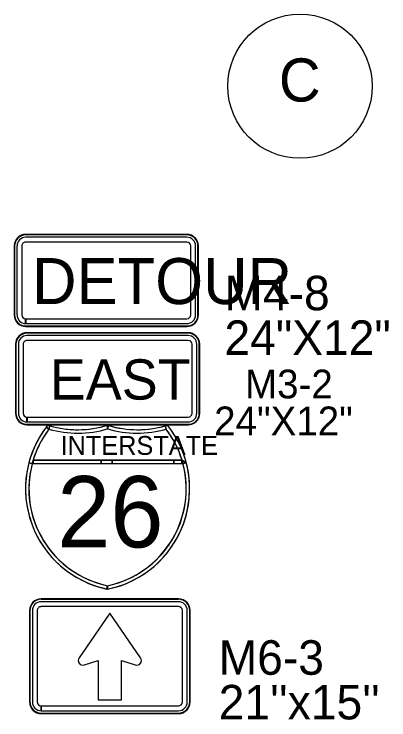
# Model space of a CAD drawing. Extents: x 886234 to 968767, y 455416 to 684046.
# Drawn here: x 908129 to 909105, y 514380 to 516221 of the extents above; entities that cross this region are included whole.
import ezdxf

# ---------------------------------------------------------------- set-up
doc = ezdxf.new("R2010")
doc.units = 0
for name, color, linetype in [('TC DEV SIGN BLACK 239', 7, 'Continuous'), ('TC DEV SIGN BLACK ZERO', 7, 'Continuous'), ('TC DEV SIGN ORANGE', 7, 'Continuous'), ('TC DEV SIGN WHITE', 7, 'Continuous'), ('TC LABEL TEXT', 7, 'Continuous')]:
    doc.layers.add(name, color=color, linetype=linetype)

msp = doc.modelspace()

# ---------------------------------------------------------------- linework, layer by layer
at = {"layer": 'TC DEV SIGN BLACK 239'}
for p, q in [((908582.3, 515382.5), (908162.3, 515382.5)), ((908139.8, 515360), (908139.8, 515180)), ((908152.3, 515360), (908152.3, 515180)), ((908582.3, 515370), (908162.3, 515370)), ((908592.3, 515180), (908592.3, 515360)), ((908604.8, 515180), (908604.8, 515360)), ((908162.3, 515157.5), (908162.3, 515170)), ((908162.4, 515170), (908582.3, 515170)), ((908162.4, 515170), (908162.4, 515157.5)), ((908162.4, 515157.5), (908582.3, 515157.5)), ((908557, 514688.3), (908199.2, 514688.3)), ((908176.4, 514665.5), (908176.4, 514426.9)), ((908189.1, 514665.5), (908189.1, 514426.9)), ((908557, 514675.6), (908199.2, 514675.6)), ((908567.1, 514426.9), (908567.1, 514665.5)), ((908579.8, 514426.9), (908579.8, 514665.5)), ((908199.2, 514404.1), (908199.2, 514416.8)), ((908199.3, 514416.8), (908557, 514416.8)), ((908199.3, 514416.8), (908199.3, 514404.1)), ((908199.3, 514404.1), (908557, 514404.1))]:
    msp.add_line(p, q, dxfattribs=at)
for points in [[(908458.2, 514541.9), (908378.1, 514658.6), (908298.1, 514541.9)], [(908458.2, 514541.9), (908378.1, 514658.6), (908298.1, 514541.9)], [(908458.2, 514541.9), (908378.1, 514658.6), (908298.1, 514541.9)], [(908311.8, 514523.4), (908347.7, 514534.8), (908347.7, 514432.5), (908408.5, 514432.5)], [(908311.8, 514523.4), (908347.7, 514534.8), (908347.7, 514432.5), (908408.5, 514432.5)], [(908311.8, 514523.4), (908347.7, 514534.8), (908347.7, 514432.5), (908408.5, 514432.5)], [(908408.5, 514432.5), (908408.5, 514534.8), (908444.5, 514523.4)], [(908408.5, 514432.5), (908408.5, 514534.8), (908444.5, 514523.4)], [(908408.5, 514432.5), (908408.5, 514534.8), (908444.5, 514523.4)]]:
    msp.add_lwpolyline(points, dxfattribs=at)
for centre, start, end in [((908308.1, 514535), 145.5508, 287.601), ((908308.1, 514535), 145.5508, 287.601), ((908308.1, 514535), 145.5508, 287.601), ((908448.1, 514535), 252.399, 34.4492), ((908448.1, 514535), 252.399, 34.4492), ((908448.1, 514535), 252.399, 34.4492)]:
    msp.add_arc(centre, 12.2, start, end, dxfattribs=at)
for centre, major_axis, start_param, end_param in [((908162.3, 515360), (22.5, 0), 1.570796, 3.141593), ((908582.3, 515360), (22.5, 0), 0, 1.570796), ((908162.3, 515360), (10, 0), 1.570796, 3.141593), ((908582.3, 515360), (10, 0), 0, 1.570796), ((908162.3, 515180), (22.5, 0), 3.141593, 4.712389), ((908162.3, 515180), (10, 0), 3.141593, 4.712389), ((908582.3, 515180), (22.5, 0), 4.712389, 6.283185), ((908582.3, 515180), (10, 0), 4.712389, 6.283185), ((908199.2, 514665.5), (22.8, 0), 1.570796, 3.141593), ((908557, 514665.5), (22.8, 0), 0, 1.570796), ((908199.2, 514665.5), (10.1, 0), 1.570796, 3.141593), ((908557, 514665.5), (10.1, 0), 0, 1.570796), ((908199.2, 514426.9), (22.8, 0), 3.141593, 4.712389), ((908199.2, 514426.9), (10.1, 0), 3.141593, 4.712389), ((908557, 514426.9), (22.8, 0), 4.712389, 6.283185), ((908557, 514426.9), (10.1, 0), 4.712389, 6.283185)]:
    msp.add_ellipse(centre, major_axis=major_axis, ratio=0.999865, start_param=start_param, end_param=end_param, dxfattribs=at)
at = {"layer": 'TC DEV SIGN BLACK ZERO'}
for p, q in [((908578.9, 515646.5), (908158.9, 515646.5)), ((908158.9, 515645.3), (908158.9, 515645.3)), ((908578.9, 515645.3), (908158.9, 515645.3)), ((908578.9, 515639), (908158.9, 515639)), ((908578.9, 515645.3), (908578.9, 515645.3)), ((908578.9, 515626.5), (908158.9, 515626.5)), ((908128.8, 515616.5), (908128.8, 515436.5)), ((908130.1, 515616.5), (908130.1, 515436.5)), ((908130.1, 515616.5), (908130.1, 515616.5)), ((908136.3, 515616.5), (908136.3, 515436.5)), ((908148.9, 515616.5), (908148.9, 515436.5)), ((908588.9, 515436.5), (908588.9, 515616.5)), ((908601.4, 515436.5), (908601.4, 515616.5)), ((908607.7, 515616.5), (908607.7, 515616.5)), ((908607.7, 515436.5), (908607.7, 515616.5)), ((908608.9, 515436.5), (908608.9, 515616.5)), ((908130.1, 515436.5), (908130.1, 515436.5)), ((908607.7, 515436.5), (908607.7, 515436.5)), ((908158.9, 515414), (908158.9, 515426.5)), ((908159, 515426.5), (908578.9, 515426.5)), ((908159, 515426.5), (908159, 515414)), ((908158.9, 515406.5), (908158.9, 515407.8)), ((908158.9, 515407.8), (908158.9, 515407.8)), ((908158.9, 515407.8), (908578.9, 515407.8)), ((908158.9, 515407.8), (908158.9, 515406.5)), ((908158.9, 515406.5), (908578.9, 515406.5)), ((908159, 515414), (908578.9, 515414)), ((908578.9, 515407.8), (908578.9, 515407.8)), ((908582.3, 515390), (908162.3, 515390)), ((908162.3, 515388.7), (908162.3, 515388.7)), ((908582.3, 515388.7), (908162.3, 515388.7)), ((908582.3, 515388.7), (908582.3, 515388.7)), ((908132.3, 515360), (908132.3, 515180)), ((908133.5, 515360), (908133.5, 515180)), ((908133.5, 515360), (908133.5, 515360)), ((908611.1, 515360), (908611.1, 515360)), ((908611.1, 515180), (908611.1, 515360)), ((908612.3, 515180), (908612.3, 515360)), ((908133.5, 515180), (908133.5, 515180)), ((908611.1, 515180), (908611.1, 515180)), ((908162.3, 515150), (908162.3, 515151.2)), ((908162.3, 515151.2), (908162.3, 515151.2)), ((908162.3, 515151.2), (908582.3, 515151.2)), ((908162.3, 515151.2), (908162.3, 515150)), ((908162.3, 515150), (908582.3, 515150)), ((908219.5, 515138.5), (908221.9, 515147)), ((908372.5, 515139.4), (908372.3, 515148.7)), ((908372.5, 515140.1), (908372.3, 515148.7)), ((908522.7, 515147), (908525.1, 515138.5)), ((908582.3, 515151.2), (908582.3, 515151.2)), ((908175.9, 515048.7), (908568.7, 515048.7)), ((908175.9, 515048.7), (908178.5, 515048.7)), ((908178.5, 515057.6), (908566.2, 515057.6)), ((908356, 515057.6), (908178.5, 515057.6)), ((908178.5, 515048.7), (908356, 515048.7)), ((908384.1, 515057.6), (908356, 515057.6)), ((908356, 515048.7), (908384.1, 515048.7)), ((908545.2, 515057.6), (908384.1, 515057.6)), ((908384.1, 515048.7), (908545.2, 515048.7)), ((908566.2, 515057.6), (908545.2, 515057.6)), ((908545.2, 515048.7), (908566.2, 515048.7)), ((908577.3, 515050.9), (908566.2, 515057.6)), ((908568.5, 515049.3), (908566.2, 515048.7)), ((908566.2, 515048.7), (908568.7, 515048.7)), ((908158.6, 514984.3), (908158.6, 514981.7)), ((908586.1, 514981.6), (908586.1, 514984.4)), ((908557, 514695.9), (908199.2, 514695.9)), ((908199.2, 514694.6), (908199.2, 514694.6)), ((908557, 514694.6), (908199.2, 514694.6)), ((908557, 514694.6), (908557, 514694.6)), ((908168.8, 514665.5), (908168.8, 514426.9)), ((908170.1, 514665.5), (908170, 514426.9)), ((908170.1, 514665.5), (908170.1, 514665.5)), ((908586.2, 514665.5), (908586.2, 514665.5)), ((908586.2, 514426.9), (908586.2, 514665.5)), ((908587.4, 514426.9), (908587.4, 514665.5)), ((908170.1, 514426.9), (908170, 514426.9)), ((908586.2, 514426.9), (908586.2, 514426.9)), ((908199.2, 514396.5), (908199.2, 514397.8)), ((908199.2, 514397.8), (908199.2, 514397.8)), ((908199.2, 514397.8), (908557, 514397.8)), ((908199.2, 514397.8), (908199.2, 514396.5)), ((908199.2, 514396.5), (908557, 514396.5)), ((908557, 514397.8), (908557, 514397.8))]:
    msp.add_line(p, q, dxfattribs=at)
for points in [[(908212.4, 515143.8), (908219.5, 515138.5)], [(908219.5, 515138.5), (908212.4, 515143.8)], [(908216.2, 515148.7), (908216.2, 515148.7), (908216.1, 515148.7)], [(908221.9, 515147), (908219.5, 515138.5)], [(908372.3, 515139.4), (908372.5, 515140.1)], [(908372.5, 515148.6), (908372.5, 515140.1), (908375, 515147.9)], [(908375, 515147.9), (908372.5, 515139.4)], [(908525.1, 515138.5), (908522.7, 515147)], [(908528.5, 515148.7), (908528.5, 515148.7), (908528.5, 515148.7)], [(908167.3, 515050.9), (908175.9, 515048.7)], [(908175.9, 515048.6), (908167.3, 515050.9)], [(908178.5, 515057.6), (908178.5, 515048.7)], [(908178.5, 515048.7), (908178.5, 515057.6)], [(908356, 515048.7), (908356, 515057.6)], [(908356, 515057.6), (908356, 515048.7)], [(908384.1, 515057.6), (908384.1, 515048.7)], [(908384.1, 515048.7), (908384.1, 515057.6)], [(908545.2, 515048.7), (908545.2, 515057.6)], [(908545.2, 515057.6), (908545.2, 515048.7)], [(908566.2, 515057.6), (908577.3, 515050.9)], [(908566.2, 515048.7), (908566.2, 515057.6)], [(908566.2, 515057.6), (908566.2, 515048.7), (908568.5, 515049.3), (908566.2, 515057.6)], [(908568.7, 515048.7), (908568.5, 515049.3)], [(908577.3, 515050.9), (908568.7, 515048.7)], [(908568.7, 515048.7), (908577.3, 515050.9)], [(908370.5, 514721.6), (908372.3, 514730.3)], [(908372.3, 514730.3), (908372.3, 514721.2)]]:
    msp.add_lwpolyline(points, dxfattribs=at)
for centre, radius, start, end in [((908425.7, 514983), 267.2, 141.6693, 258.4631), ((908425.7, 514983), 267.2, 142.9968, 165.2769), ((908425.7, 514983), 258.3, 142.9968, 258.0595), ((908425.7, 514983), 258.3, 142.9968, 165.2769), ((908425.7, 514983), 267.2, 141.6709, 142.9968), ((908294.2, 515404.2), 267.2, 253.0062, 286.9901), ((908294.2, 515404.2), 267.2, 253.0099, 254.2907), ((908294.2, 515404.2), 276.1, 254.2907, 286.4259), ((908294.2, 515404.2), 276.1, 254.2907, 286.4259), ((908294.2, 515404.2), 267.2, 254.2907, 286.9893), ((908450.4, 515404.2), 267.2, 253.0099, 286.9938), ((908318.9, 514983), 267.2, 281.5369, 38.3307), ((908450.4, 515404.2), 276.1, 253.5741, 285.7093), ((908318.9, 514983), 258.3, 281.9405, 37.0032), ((908450.4, 515404.2), 267.2, 253.0588, 253.6206), ((908450.5, 515403.8), 275.7, 253.5731, 285.7093), ((908450.4, 515404.2), 267.2, 253.6206, 285.7093), ((908450.4, 515404.2), 267.2, 285.7093, 286.9901), ((908318.9, 514983), 258.3, 16.7759, 37.0032), ((908318.9, 514983), 267.2, 14.7231, 38.3291), ((908425.7, 514983), 267.2, 165.2769, 179.7177), ((908424.5, 514982.2), 257.3, 165.0438, 258.3001), ((908425.7, 514983), 258.3, 163.2241, 165.2769), ((908320.1, 514982.2), 257.3, 281.7196, 14.964), ((908318.9, 514983), 258.3, 14.7231, 16.7759), ((908318.9, 514983), 267.2, 0.2997, 14.7231), ((908425.7, 514983), 267.2, 180.2823, 258.0591), ((908318.9, 514983), 267.2, 281.537, 359.7003), ((908318.9, 514983), 258.3, 281.9405, 281.9604)]:
    msp.add_arc(centre, radius, start, end, dxfattribs=at)
for centre, major_axis, start_param, end_param in [((908158.9, 515616.5), (30, 0), 1.570796, 3.141593), ((908158.9, 515616.5), (28.8, 0), 1.570796, 3.141593), ((908158.9, 515616.5), (22.5, 0), 1.570796, 3.141593), ((908578.9, 515616.5), (30, 0), 0, 1.570796), ((908578.9, 515616.5), (28.8, 0), 0, 1.570796), ((908578.9, 515616.5), (22.5, 0), 0, 1.570796), ((908158.9, 515616.5), (10, 0), 1.570796, 3.141593), ((908578.9, 515616.5), (10, 0), 0, 1.570796), ((908158.9, 515436.5), (30, 0), 3.141593, 4.712389), ((908158.9, 515436.5), (28.8, 0), 3.141593, 4.712389), ((908158.9, 515436.5), (22.5, 0), 3.141593, 4.712389), ((908158.9, 515436.5), (10, 0), 3.141593, 4.712389), ((908578.9, 515436.5), (22.5, 0), 4.712389, 6.283185), ((908578.9, 515436.5), (10, 0), 4.712389, 6.283185), ((908578.9, 515436.5), (30, 0), 4.712389, 6.283185), ((908578.9, 515436.5), (28.8, 0), 4.712389, 6.283185), ((908162.3, 515360), (30, 0), 1.570796, 3.141593), ((908162.3, 515360), (28.8, 0), 1.570796, 3.141593), ((908582.3, 515360), (30, 0), 0, 1.570796), ((908582.3, 515360), (28.8, 0), 0, 1.570796), ((908162.3, 515180), (30, 0), 3.141593, 4.712389), ((908162.3, 515180), (28.8, 0), 3.141593, 4.712389), ((908582.3, 515180), (30, 0), 4.712389, 6.283185), ((908582.3, 515180), (28.8, 0), 4.712389, 6.283185), ((908199.2, 514665.5), (30.4, 0), 1.570796, 3.141593), ((908199.2, 514665.5), (29.2, 0), 1.570796, 3.141593), ((908557, 514665.5), (30.4, 0), 0, 1.570796), ((908557, 514665.5), (29.2, 0), 0, 1.570796), ((908199.2, 514426.9), (30.4, 0), 3.141593, 4.712389), ((908199.2, 514426.9), (29.2, 0), 3.141593, 4.712389), ((908557, 514426.9), (30.4, 0), 4.712389, 6.283185), ((908557, 514426.9), (29.2, 0), 4.712389, 6.283185)]:
    msp.add_ellipse(centre, major_axis=major_axis, ratio=0.999865, start_param=start_param, end_param=end_param, dxfattribs=at)
at = {"layer": 'TC DEV SIGN ORANGE'}
for p, q in [((908578.9, 515646.5), (908158.9, 515646.5)), ((908128.8, 515616.5), (908128.8, 515436.5)), ((908608.9, 515436.5), (908608.9, 515616.5)), ((908158.9, 515406.5), (908578.9, 515406.5))]:
    msp.add_line(p, q, dxfattribs=at)
for centre, start_param, end_param in [((908158.9, 515616.5), 1.570796, 3.141593), ((908578.9, 515616.5), 0, 1.570796), ((908158.9, 515436.5), 3.141593, 4.712389), ((908578.9, 515436.5), 4.712389, 6.283185)]:
    msp.add_ellipse(centre, major_axis=(30, 0), ratio=0.999865, start_param=start_param, end_param=end_param, dxfattribs=at)
at = {"layer": 'TC DEV SIGN WHITE'}
for p, q in [((908582.3, 515390), (908162.3, 515390)), ((908132.3, 515360), (908132.3, 515180)), ((908612.3, 515180), (908612.3, 515360)), ((908162.3, 515150), (908582.3, 515150)), ((908372.3, 514721.2), (908372.3, 514730.3)), ((908557, 514695.9), (908199.2, 514695.9)), ((908168.8, 514665.5), (908168.8, 514426.9)), ((908587.4, 514426.9), (908587.4, 514665.5)), ((908199.2, 514396.5), (908557, 514396.5))]:
    msp.add_line(p, q, dxfattribs=at)
msp.add_lwpolyline([(908372.3, 514730.3), (908370.5, 514721.6), (908372.3, 514721.2)], dxfattribs=at)
for centre, start, end in [((908425.7, 514983), 258.458, 258.463), ((908318.9, 514983), 281.5369590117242, 281.53700435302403)]:
    msp.add_arc(centre, 267.2, start, end, dxfattribs=at)
for centre, major_axis, start_param, end_param in [((908162.3, 515360), (30, 0), 1.570796, 3.141593), ((908582.3, 515360), (30, 0), 0, 1.570796), ((908162.3, 515180), (30, 0), 3.141593, 4.712389), ((908582.3, 515180), (30, 0), 4.712389, 6.283185), ((908199.2, 514665.5), (30.4, 0), 1.570796, 3.141593), ((908557, 514665.5), (30.4, 0), 0, 1.570796), ((908199.2, 514426.9), (30.4, 0), 3.141593, 4.712389), ((908557, 514426.9), (30.4, 0), 4.712389, 6.283185)]:
    msp.add_ellipse(centre, major_axis=major_axis, ratio=0.999865, start_param=start_param, end_param=end_param, dxfattribs=at)
at = {"layer": 'TC LABEL TEXT'}
msp.add_circle((908873.6, 516033), 188.1, dxfattribs=at)

# ---------------------------------------------------------------- texts
at = {"layer": 'TC DEV SIGN BLACK 239'}
msp.add_text('EAST', height=105, rotation=360, dxfattribs=at).set_placement((908221.9, 515215.6))
at = {"layer": 'TC DEV SIGN BLACK ZERO'}
for s, height, p in [('DETOUR', 120, (908175.5, 515464.7)), ('M4-8', 90, (908676.8, 515448.6)), ('24"X12"', 90, (908676.8, 515332.2)), ('INTERSTATE', 49.28, (908249.8, 515071.4)), ('26', 186.16, (908241, 514830)), ('M6-3', 90, (908661.8, 514497.9)), ("21''x15''", 90, (908661.8, 514381.5))]:
    msp.add_text(s, height=height, rotation=360, dxfattribs=at).set_placement(p)
at = {"layer": 'TC LABEL TEXT'}
for s, height, p in [('C', 112.5, (908818.7, 515993)), ('M3-2', 75, (908730.5, 515218.8)), ('24"X12"', 75, (908650, 515122.5))]:
    msp.add_text(s, height=height, dxfattribs=at).set_placement(p)

doc.saveas('drawing.dxf')
